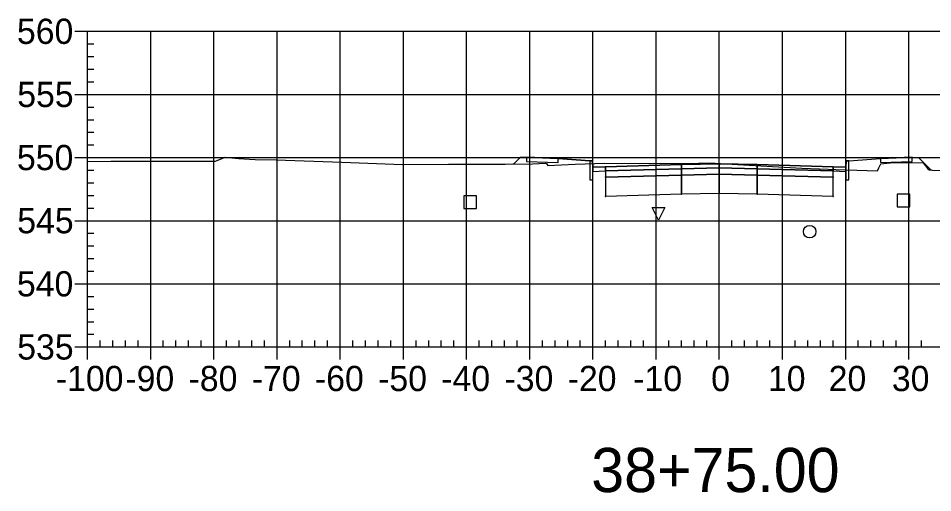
# Model space of a CAD drawing. Extents: x 704834 to 709892, y 372981 to 377533.
# Drawn here: x 709394 to 709538.7, y 376847.7 to 376922.9 of the extents above; entities that cross this region are included whole.
import ezdxf

# ---------------------------------------------------------------- set-up
doc = ezdxf.new("R2010")
doc.units = 0
for name, color, linetype in [('1', 7, 'Continuous'), ('10', 7, 'Continuous'), ('13', 7, 'Continuous'), ('14', 7, 'Continuous'), ('4', 7, 'Continuous'), ('57', 7, 'Continuous'), ('Default_Xsect', 7, 'Continuous'), ('Existing', 7, 'Continuous')]:
    doc.layers.add(name, color=color, linetype=linetype)

msp = doc.modelspace()

# ---------------------------------------------------------------- linework, layer by layer
for points in [[(709473.41, 376900.84), (709472.38, 376899.81)], [(709474.41, 376900.88), (709473.41, 376900.84)], [(709535.41, 376900.88), (709536.41, 376900.84)], [(709536.41, 376900.84), (709538.41, 376898.85)], [(709484.41, 376900.28), (709479.41, 376900.68)], [(709525.41, 376900.28), (709530.41, 376900.68)]]:
    msp.add_lwpolyline(points)
for points in [[(709479.41, 376900.68), (709474.41, 376900.88), (709474.41, 376900.21), (709479.41, 376900.01)], [(709530.41, 376900.01), (709535.41, 376900.21), (709535.41, 376900.88), (709530.41, 376900.68)], [(709484.91, 376899.28), (709484.83, 376900.28), (709484.41, 376900.28), (709484.41, 376897.28), (709484.91, 376897.28)], [(709486.91, 376899.36), (709484.91, 376899.28), (709484.91, 376898.61), (709486.91, 376898.69)], [(709498.91, 376899.72), (709486.91, 376899.36), (709486.91, 376898.69), (709498.91, 376899.05)], [(709504.91, 376899.84), (709498.91, 376899.72), (709498.91, 376899.05), (709504.91, 376899.17)], [(709504.91, 376899.17), (709510.91, 376899.05), (709510.91, 376899.72), (709504.91, 376899.84)], [(709510.91, 376899.05), (709522.91, 376898.69), (709522.91, 376899.36), (709510.91, 376899.72)], [(709522.91, 376898.69), (709524.91, 376898.61), (709524.91, 376899.28), (709522.91, 376899.36)], [(709524.91, 376897.28), (709525.41, 376897.28), (709525.41, 376900.28), (709525, 376900.28), (709524.91, 376899.28)], [(709498.91, 376899.05), (709486.91, 376898.69), (709486.91, 376897.69), (709498.91, 376898.05)], [(709498.91, 376898.05), (709486.91, 376897.69), (709486.91, 376894.69), (709498.91, 376895.05)], [(709498.86, 376899), (709498.96, 376899), (709498.96, 376899.1), (709498.86, 376899.1)], [(709498.86, 376898), (709498.96, 376898), (709498.96, 376898.1), (709498.86, 376898.1)], [(709504.91, 376899.17), (709498.91, 376899.05), (709498.91, 376898.05), (709504.91, 376898.17)], [(709504.91, 376898.17), (709498.91, 376898.05), (709498.91, 376895.05), (709504.91, 376895.17)], [(709504.86, 376899.12), (709504.96, 376899.12), (709504.96, 376899.22), (709504.86, 376899.22)], [(709504.86, 376898.12), (709504.96, 376898.12), (709504.96, 376898.22), (709504.86, 376898.22)], [(709504.91, 376898.17), (709510.91, 376898.05), (709510.91, 376899.05), (709504.91, 376899.17)], [(709504.91, 376895.17), (709510.91, 376895.05), (709510.91, 376898.05), (709504.91, 376898.17)], [(709510.86, 376899), (709510.96, 376899), (709510.96, 376899.1), (709510.86, 376899.1)], [(709510.86, 376898), (709510.96, 376898), (709510.96, 376898.1), (709510.86, 376898.1)], [(709510.91, 376898.05), (709522.91, 376897.69), (709522.91, 376898.69), (709510.91, 376899.05)], [(709510.91, 376895.05), (709522.91, 376894.69), (709522.91, 376897.69), (709510.91, 376898.05)], [(709486.86, 376897.64), (709486.96, 376897.64), (709486.96, 376897.74), (709486.86, 376897.74)], [(709522.86, 376897.64), (709522.96, 376897.64), (709522.96, 376897.74), (709522.86, 376897.74)], [(709498.86, 376895), (709498.96, 376895), (709498.96, 376895.1), (709498.86, 376895.1)], [(709504.86, 376895.12), (709504.96, 376895.12), (709504.96, 376895.22), (709504.86, 376895.22)], [(709510.86, 376895), (709510.96, 376895), (709510.96, 376895.1), (709510.86, 376895.1)], [(709486.86, 376894.64), (709486.96, 376894.64), (709486.96, 376894.74), (709486.86, 376894.74)], [(709522.86, 376894.64), (709522.96, 376894.64), (709522.96, 376894.74), (709522.86, 376894.74)]]:
    msp.add_lwpolyline(points, close=True)
at = {"layer": '1'}
msp.add_lwpolyline([(709495.27, 376890.91), (709494.27, 376892.91), (709496.27, 376892.91)], close=True, dxfattribs=at)
at = {"layer": '10'}
msp.add_lwpolyline([(709464.48, 376892.77), (709466.48, 376892.77), (709466.48, 376894.77), (709464.48, 376894.77)], close=True, dxfattribs=at)
at = {"layer": '13'}
msp.add_circle((709519.21, 376889.08), 1, dxfattribs=at)
at = {"layer": '14'}
for points in [[(709472.38, 376899.81), (709472.38, 376899.86), (709472.38, 376899.81), (709472.33, 376899.81), (709472.38, 376899.81), (709472.38, 376899.76), (709472.38, 376899.81), (709472.43, 376899.81)], [(709486.91, 376899.36), (709486.91, 376899.41), (709486.91, 376899.36), (709486.86, 376899.36), (709486.91, 376899.36), (709486.91, 376899.31), (709486.91, 376899.36), (709486.96, 376899.36)], [(709504.91, 376899.84), (709504.91, 376899.89), (709504.91, 376899.84), (709504.86, 376899.84), (709504.91, 376899.84), (709504.91, 376899.79), (709504.91, 376899.84), (709504.96, 376899.84)], [(709522.91, 376899.36), (709522.91, 376899.41), (709522.91, 376899.36), (709522.86, 376899.36), (709522.91, 376899.36), (709522.91, 376899.31), (709522.91, 376899.36), (709522.96, 376899.36)], [(709538.41, 376898.85), (709538.41, 376898.9), (709538.41, 376898.85), (709538.36, 376898.85), (709538.41, 376898.85), (709538.41, 376898.8), (709538.41, 376898.85), (709538.46, 376898.85)]]:
    msp.add_lwpolyline(points, dxfattribs=at)
at = {"layer": '4'}
msp.add_lwpolyline([(709533.04, 376893.03), (709535.04, 376893.03), (709535.04, 376895.03), (709533.04, 376895.03)], close=True, dxfattribs=at)
at = {"layer": '57'}
for p, q in [((709402.91, 376920.82), (709404.91, 376920.82)), ((709404.91, 376920.82), (709604.91, 376920.82)), ((709404.91, 376870.82), (709404.91, 376920.82)), ((709404.91, 376870.82), (709404.91, 376920.82)), ((709414.91, 376870.82), (709414.91, 376920.82)), ((709424.91, 376870.82), (709424.91, 376920.82)), ((709434.91, 376870.82), (709434.91, 376920.82)), ((709444.91, 376870.82), (709444.91, 376920.82)), ((709454.91, 376870.82), (709454.91, 376920.82)), ((709464.91, 376870.82), (709464.91, 376920.82)), ((709474.91, 376870.82), (709474.91, 376920.82)), ((709484.91, 376870.82), (709484.91, 376920.82)), ((709494.91, 376870.82), (709494.91, 376920.82)), ((709504.91, 376870.82), (709504.91, 376920.82)), ((709514.91, 376870.82), (709514.91, 376920.82)), ((709524.91, 376870.82), (709524.91, 376920.82)), ((709534.91, 376870.82), (709534.91, 376920.82)), ((709404.91, 376918.82), (709405.91, 376918.82)), ((709404.91, 376916.82), (709405.91, 376916.82)), ((709404.91, 376914.82), (709405.91, 376914.82)), ((709404.91, 376912.82), (709405.91, 376912.82)), ((709402.91, 376910.82), (709404.91, 376910.82)), ((709404.91, 376910.82), (709604.91, 376910.82)), ((709404.91, 376908.82), (709405.91, 376908.82)), ((709404.91, 376906.82), (709405.91, 376906.82)), ((709404.91, 376904.82), (709405.91, 376904.82)), ((709404.91, 376902.82), (709405.91, 376902.82)), ((709402.91, 376900.82), (709404.91, 376900.82)), ((709404.91, 376900.82), (709604.91, 376900.82)), ((709404.91, 376898.82), (709405.91, 376898.82)), ((709404.91, 376896.82), (709405.91, 376896.82)), ((709404.91, 376894.82), (709405.91, 376894.82)), ((709404.91, 376892.82), (709405.91, 376892.82)), ((709402.91, 376890.82), (709404.91, 376890.82)), ((709404.91, 376890.82), (709604.91, 376890.82)), ((709404.91, 376888.82), (709405.91, 376888.82)), ((709404.91, 376886.82), (709405.91, 376886.82)), ((709404.91, 376884.82), (709405.91, 376884.82)), ((709404.91, 376882.82), (709405.91, 376882.82)), ((709402.91, 376880.82), (709404.91, 376880.82)), ((709404.91, 376880.82), (709604.91, 376880.82)), ((709404.91, 376878.82), (709405.91, 376878.82)), ((709404.91, 376876.82), (709405.91, 376876.82)), ((709404.91, 376874.82), (709405.91, 376874.82)), ((709404.91, 376872.82), (709405.91, 376872.82)), ((709402.91, 376870.82), (709404.91, 376870.82)), ((709404.91, 376870.82), (709604.91, 376870.82)), ((709404.91, 376870.82), (709604.91, 376870.82)), ((709404.91, 376868.82), (709404.91, 376870.82)), ((709406.91, 376870.82), (709406.91, 376871.82)), ((709408.91, 376870.82), (709408.91, 376871.82)), ((709410.91, 376870.82), (709410.91, 376871.82)), ((709412.91, 376870.82), (709412.91, 376871.82)), ((709414.91, 376868.82), (709414.91, 376870.82)), ((709416.91, 376870.82), (709416.91, 376871.82)), ((709418.91, 376870.82), (709418.91, 376871.82)), ((709420.91, 376870.82), (709420.91, 376871.82)), ((709422.91, 376870.82), (709422.91, 376871.82)), ((709424.91, 376868.82), (709424.91, 376870.82)), ((709426.91, 376870.82), (709426.91, 376871.82)), ((709428.91, 376870.82), (709428.91, 376871.82)), ((709430.91, 376870.82), (709430.91, 376871.82)), ((709432.91, 376870.82), (709432.91, 376871.82)), ((709434.91, 376868.82), (709434.91, 376870.82)), ((709436.91, 376870.82), (709436.91, 376871.82)), ((709438.91, 376870.82), (709438.91, 376871.82)), ((709440.91, 376870.82), (709440.91, 376871.82)), ((709442.91, 376870.82), (709442.91, 376871.82)), ((709444.91, 376868.82), (709444.91, 376870.82)), ((709446.91, 376870.82), (709446.91, 376871.82)), ((709448.91, 376870.82), (709448.91, 376871.82)), ((709450.91, 376870.82), (709450.91, 376871.82)), ((709452.91, 376870.82), (709452.91, 376871.82)), ((709454.91, 376868.82), (709454.91, 376870.82)), ((709456.91, 376870.82), (709456.91, 376871.82)), ((709458.91, 376870.82), (709458.91, 376871.82)), ((709460.91, 376870.82), (709460.91, 376871.82)), ((709462.91, 376870.82), (709462.91, 376871.82)), ((709464.91, 376868.82), (709464.91, 376870.82)), ((709466.91, 376870.82), (709466.91, 376871.82)), ((709468.91, 376870.82), (709468.91, 376871.82)), ((709470.91, 376870.82), (709470.91, 376871.82)), ((709472.91, 376870.82), (709472.91, 376871.82)), ((709474.91, 376868.82), (709474.91, 376870.82)), ((709476.91, 376870.82), (709476.91, 376871.82)), ((709478.91, 376870.82), (709478.91, 376871.82)), ((709480.91, 376870.82), (709480.91, 376871.82)), ((709482.91, 376870.82), (709482.91, 376871.82)), ((709484.91, 376868.82), (709484.91, 376870.82)), ((709486.91, 376870.82), (709486.91, 376871.82)), ((709488.91, 376870.82), (709488.91, 376871.82)), ((709490.91, 376870.82), (709490.91, 376871.82)), ((709492.91, 376870.82), (709492.91, 376871.82)), ((709494.91, 376868.82), (709494.91, 376870.82)), ((709496.91, 376870.82), (709496.91, 376871.82)), ((709498.91, 376870.82), (709498.91, 376871.82)), ((709500.91, 376870.82), (709500.91, 376871.82)), ((709502.91, 376870.82), (709502.91, 376871.82)), ((709504.91, 376868.82), (709504.91, 376870.82)), ((709506.91, 376870.82), (709506.91, 376871.82)), ((709508.91, 376870.82), (709508.91, 376871.82)), ((709510.91, 376870.82), (709510.91, 376871.82)), ((709512.91, 376870.82), (709512.91, 376871.82)), ((709514.91, 376868.82), (709514.91, 376870.82)), ((709516.91, 376870.82), (709516.91, 376871.82)), ((709518.91, 376870.82), (709518.91, 376871.82)), ((709520.91, 376870.82), (709520.91, 376871.82)), ((709522.91, 376870.82), (709522.91, 376871.82)), ((709524.91, 376868.82), (709524.91, 376870.82)), ((709526.91, 376870.82), (709526.91, 376871.82)), ((709528.91, 376870.82), (709528.91, 376871.82)), ((709530.91, 376870.82), (709530.91, 376871.82)), ((709532.91, 376870.82), (709532.91, 376871.82)), ((709534.91, 376868.82), (709534.91, 376870.82)), ((709536.91, 376870.82), (709536.91, 376871.82))]:
    msp.add_line(p, q, dxfattribs=at)
at = {"layer": 'Default_Xsect'}
msp.add_lwpolyline([(709472.38, 376899.81), (709473.41, 376900.84), (709474.41, 376900.88), (709479.41, 376900.68), (709484.41, 376900.28), (709484.83, 376900.28), (709484.91, 376899.28), (709486.91, 376899.36), (709498.91, 376899.72), (709504.91, 376899.84), (709510.91, 376899.72), (709522.91, 376899.36), (709524.91, 376899.28), (709525, 376900.28), (709525.41, 376900.28), (709530.41, 376900.68), (709535.41, 376900.88), (709536.41, 376900.84), (709538.41, 376898.85)], dxfattribs=at)
at = {"layer": 'Existing'}
msp.add_lwpolyline([(709404.91, 376900.19), (709408.58, 376900.25), (709409.31, 376900.26), (709409.37, 376900.26), (709409.42, 376900.26), (709409.74, 376900.26), (709425.18, 376900.22), (709425.46, 376900.35), (709426.7, 376900.88), (709428.79, 376900.67), (709431.44, 376900.53), (709434.79, 376900.46), (709445.17, 376900.11), (709454.77, 376899.72), (709462.04, 376899.76), (709471.04, 376899.79), (709475.36, 376899.84), (709477.46, 376899.95), (709477.6, 376899.8), (709477.78, 376899.57), (709482.1, 376899.78), (709486.81, 376899.93), (709499, 376899.89), (709501.64, 376899.93), (709504.24, 376899.92), (709505.93, 376899.8), (709517.95, 376899.12), (709522.12, 376898.98), (709523.42, 376898.9), (709529.97, 376898.69), (709530.15, 376899.18), (709530.47, 376899.81), (709532.42, 376900.05), (709535.37, 376900.02), (709537.19, 376899.97), (709537.91, 376899.04), (709538.15, 376898.85), (709538.64, 376898.84), (709544.6, 376898.71)], dxfattribs=at)

# ---------------------------------------------------------------- texts
at = {"layer": '1'}
msp.add_text('38+75.00', height=7, dxfattribs=at).set_placement((709484.64, 376847.82))
at = {"layer": '14'}
for p in [(709474.38, 376900.83), (709535.38, 376900.83), (709474.38, 376900.16), (709479.38, 376899.96), (709530.38, 376899.96), (709535.38, 376900.16)]:
    msp.add_text('+', height=0.1, dxfattribs=at).set_placement(p)
at = {"layer": '57'}
for s, p in [('560', (709393.74, 376918.82)), ('555', (709393.79, 376908.82)), ('550', (709393.74, 376898.82)), ('545', (709393.79, 376888.82)), ('540', (709393.74, 376878.82)), ('535', (709393.79, 376868.82)), ('-100', (709399.9, 376863.82)), ('-90', (709410.91, 376863.82)), ('-80', (709420.91, 376863.82)), ('-70', (709430.91, 376863.82)), ('-60', (709440.91, 376863.82)), ('-50', (709450.91, 376863.82)), ('-40', (709460.91, 376863.82)), ('-30', (709470.91, 376863.82)), ('-20', (709480.91, 376863.82)), ('-10', (709491.3, 376863.82)), ('0', (709503.62, 376863.82)), ('10', (709512.61, 376863.82)), ('20', (709522.22, 376863.82)), ('30', (709532.22, 376863.82))]:
    msp.add_text(s, height=4, dxfattribs=at).set_placement(p)

doc.saveas('drawing.dxf')
